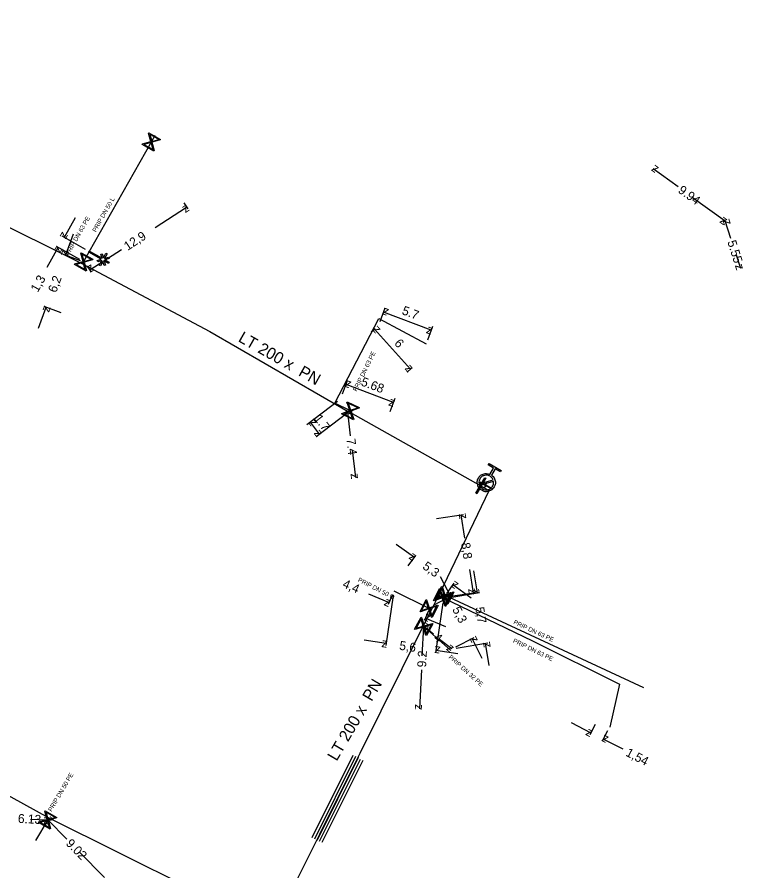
# Model space of a CAD drawing. Extents: x -643842 to -636370, y -1119190 to -1110210.
# Drawn here: x -642675.9 to -642594.8, y -1114353.3 to -1114257.9 of the extents above; entities that cross this region are included whole.
import ezdxf

# ---------------------------------------------------------------- set-up
doc = ezdxf.new("R2010")
doc.units = 0
for name, color, linetype in [('2', 7, 'Continuous'), ('22', 7, 'Continuous'), ('Default', 7, 'Continuous'), ('Level 10', 7, 'Continuous'), ('Level 16', 7, 'Continuous'), ('Level 20', 7, 'Continuous'), ('Level 21', 7, 'Continuous'), ('Level 23', 7, 'Continuous'), ('Level 29', 7, 'Continuous'), ('Level 30', 7, 'Continuous'), ('Level 33', 7, 'Continuous')]:
    doc.layers.add(name, color=color, linetype=linetype)

msp = doc.modelspace()

# ---------------------------------------------------------------- linework, layer by layer
at = {"layer": '2'}
msp.add_lwpolyline([(-642666.094, -1114284.995), (-642665.624, -1114285.26), (-642665.701, -1114285.396), (-642666.167, -1114285.133), (-642666.04, -1114285.584), (-642666.191, -1114285.625), (-642666.316, -1114285.177), (-642666.6, -1114285.679), (-642666.736, -1114285.602), (-642666.448, -1114285.092), (-642666.904, -1114285.219), (-642666.946, -1114285.07), (-642666.499, -1114284.945), (-642667.877, -1114284.165), (-642667.8, -1114284.029), (-642666.418, -1114284.811), (-642666.545, -1114284.357), (-642666.394, -1114284.316), (-642666.267, -1114284.772), (-642665.979, -1114284.263), (-642665.843, -1114284.34), (-642666.126, -1114284.84), (-642665.679, -1114284.717), (-642665.638, -1114284.867), (-642666.094, -1114284.995)], dxfattribs=at)
at = {"layer": 'Default'}
for points in [[(-642622.898, -1114309.059), (-642622.6, -1114309.263), (-642622.504, -1114309.616), (-642622.396, -1114310.015), (-642622.602, -1114310.376), (-642622.807, -1114310.736), (-642623.206, -1114310.845), (-642623.605, -1114310.954), (-642623.967, -1114310.748), (-642624.325, -1114310.544), (-642624.435, -1114310.145), (-642624.545, -1114309.746), (-642624.34, -1114309.387), (-642624.134, -1114309.025), (-642623.737, -1114308.914), (-642623.383, -1114308.815), (-642623.057, -1114308.969)], [(-642622.714, -1114309.578), (-642622.814, -1114309.316), (-642623.069, -1114309.171), (-642623.363, -1114309.004), (-642623.686, -1114309.093), (-642624.01, -1114309.181), (-642624.177, -1114309.475), (-642624.322, -1114309.73), (-642624.275, -1114310.006)], [(-642624.227, -1114310.182), (-642624.124, -1114310.44), (-642623.873, -1114310.583), (-642623.581, -1114310.749), (-642623.257, -1114310.661), (-642622.932, -1114310.573), (-642622.765, -1114310.279), (-642622.622, -1114310.028), (-642622.666, -1114309.753)]]:
    msp.add_open_spline(points, degree=3, dxfattribs=at)
at = {"layer": 'Level 10'}
for points in [[(-642602.031, -1114276.861), (-642604.83, -1114274.84)], [(-642600.463, -1114277.993), (-642596.77, -1114280.66)], [(-642660.483, -1114281.404), (-642656.969, -1114279.109)], [(-642657.277, -1114278.639), (-642656.833, -1114279.318)], [(-642669.434, -1114280.323), (-642670.664, -1114282.499)], [(-642596.145, -1114282.603), (-642596.77, -1114280.66)], [(-642668.274, -1114283.851), (-642670.882, -1114282.376)], [(-642669.64, -1114282.132), (-642670.507, -1114284.477)], [(-642672.536, -1114285.809), (-642671.305, -1114283.633)], [(-642668.915, -1114284.985), (-642671.523, -1114283.51)], [(-642664.256, -1114283.869), (-642667.769, -1114286.164)], [(-642668.819, -1114285.101), (-642670.741, -1114284.391)], [(-642595.555, -1114284.435), (-642595.07, -1114285.94)], [(-642668.077, -1114285.693), (-642667.633, -1114286.373)], [(-642673.524, -1114292.638), (-642672.657, -1114290.293)], [(-642670.969, -1114290.917), (-642672.891, -1114290.206)], [(-642635.349, -1114291.895), (-642634.768, -1114290.369)], [(-642629.619, -1114292.864), (-642634.946, -1114290.836)], [(-642635.898, -1114292.698), (-642636.33, -1114293.09)], [(-642635.96, -1114292.754), (-642631.933, -1114297.202)], [(-642630.022, -1114293.923), (-642629.441, -1114292.396)], [(-642631.871, -1114297.146), (-642632.303, -1114297.537)], [(-642639.536, -1114299.962), (-642638.974, -1114298.47)], [(-642633.838, -1114300.938), (-642639.15, -1114298.938)], [(-642634.224, -1114301.962), (-642633.662, -1114300.47)], [(-642640.085, -1114300.816), (-642643.519, -1114303.419)], [(-642639.06, -1114302.167), (-642642.494, -1114304.771)], [(-642638.643, -1114304.654), (-642638.959, -1114301.976)], [(-642642.096, -1114304.468), (-642643.12, -1114303.117)], [(-642638.459, -1114306.22), (-642638.092, -1114309.325)], [(-642629.026, -1114313.904), (-642626.021, -1114313.445)], [(-642625.87, -1114316.084), (-642626.268, -1114313.483)], [(-642633.534, -1114316.752), (-642631.505, -1114318.214)], [(-642632.198, -1114319.174), (-642631.359, -1114318.011)], [(-642625.336, -1114319.58), (-642624.938, -1114322.182)], [(-642628.633, -1114320.362), (-642627.488, -1114322.584)], [(-642624.892, -1114319.746), (-642624.483, -1114322.213)], [(-642627.898, -1114322.273), (-642627.06, -1114321.11)], [(-642625.178, -1114322.775), (-642627.206, -1114321.313)], [(-642636.634, -1114322.294), (-642634.337, -1114323.283)], [(-642633.988, -1114322.469), (-642634.436, -1114323.512)], [(-642629.304, -1114323.52), (-642627.265, -1114322.469)], [(-642627.758, -1114322.755), (-642624.237, -1114322.172)], [(-642627.696, -1114322.603), (-642624.691, -1114322.144)], [(-642633.864, -1114322.505), (-642634.695, -1114328.072)], [(-642628.325, -1114323.331), (-642629.156, -1114328.898)], [(-642629.946, -1114324.208), (-642630.395, -1114325.251)], [(-642627.999, -1114326.01), (-642630.296, -1114325.021)], [(-642630.635, -1114329.233), (-642630.46, -1114325.953)], [(-642629.377, -1114326.808), (-642630.46, -1114325.953)], [(-642626.876, -1114328.231), (-642624.837, -1114327.18)], [(-642637.13, -1114327.455), (-642634.658, -1114327.824)], [(-642628.683, -1114327.355), (-642627.32, -1114328.43)], [(-642626.827, -1114328.378), (-642623.305, -1114327.795)], [(-642623.914, -1114329.517), (-642625.059, -1114327.295)], [(-642623.143, -1114330.302), (-642623.552, -1114327.836)], [(-642626.646, -1114329.02), (-642629.119, -1114328.651)], [(-642630.719, -1114330.811), (-642630.95, -1114335.14)], [(-642613.999, -1114336.671), (-642611.779, -1114337.82)], [(-642611.31, -1114336.914), (-642611.893, -1114338.042)], [(-642609.942, -1114337.622), (-642610.526, -1114338.75)], [(-642608.191, -1114339.677), (-642610.411, -1114338.528)], [(-642674.399, -1114347.461), (-642672.49, -1114347.56)], [(-642670.351, -1114349.729), (-642672.49, -1114347.56)], [(-642668.966, -1114351.134), (-642666.16, -1114353.979)]]:
    msp.add_lwpolyline(points, dxfattribs=at)
at = {"layer": 'Level 16'}
for points in [[(-642661.182, -1114270.807), (-642659.877, -1114271.547), (-642659.91, -1114271.604), (-642660.035, -1114271.634), (-642660.844, -1114271.859), (-642660.584, -1114272.794), (-642660.617, -1114272.852), (-642661.922, -1114272.112), (-642661.889, -1114272.055), (-642660.952, -1114271.798), (-642661.177, -1114270.989), (-642661.215, -1114270.865), (-642661.182, -1114270.807)], [(-642661.092, -1114270.966), (-642660.868, -1114271.774), (-642660.061, -1114271.55), (-642661.092, -1114270.966)], [(-642660.703, -1114272.695), (-642660.929, -1114271.883), (-642661.739, -1114272.108), (-642660.703, -1114272.695)], [(-642668.198, -1114286.253), (-642669.503, -1114285.513), (-642669.47, -1114285.456), (-642669.345, -1114285.426), (-642668.536, -1114285.201), (-642668.796, -1114284.266), (-642668.763, -1114284.208), (-642667.458, -1114284.948), (-642667.491, -1114285.005), (-642668.428, -1114285.262), (-642668.203, -1114286.071), (-642668.165, -1114286.195), (-642668.198, -1114286.253)], [(-642668.677, -1114284.365), (-642668.451, -1114285.177), (-642667.641, -1114284.952), (-642668.677, -1114284.365)], [(-642668.288, -1114286.094), (-642668.512, -1114285.286), (-642669.319, -1114285.51), (-642668.288, -1114286.094)], [(-642639.012, -1114300.864), (-642637.661, -1114301.516), (-642637.689, -1114301.575), (-642637.812, -1114301.613), (-642638.605, -1114301.891), (-642638.284, -1114302.807), (-642638.313, -1114302.867), (-642639.664, -1114302.215), (-642639.635, -1114302.155), (-642638.717, -1114301.837), (-642638.995, -1114301.044), (-642639.04, -1114300.923), (-642639.012, -1114300.864)], [(-642638.911, -1114301.017), (-642638.634, -1114301.808), (-642637.844, -1114301.531), (-642638.911, -1114301.017)], [(-642638.409, -1114302.716), (-642638.688, -1114301.92), (-642639.482, -1114302.199), (-642638.409, -1114302.716)], [(-642623.541, -1114309.402), (-642624.531, -1114311.14), (-642624.639, -1114311.078), (-642623.65, -1114309.34), (-642623.541, -1114309.402)], [(-642624.182, -1114309.809), (-642622.855, -1114310.508), (-642622.898, -1114310.59), (-642624.226, -1114309.892), (-642624.182, -1114309.809)], [(-642627.116, -1114322.128), (-642627.773, -1114323.477), (-642627.832, -1114323.448), (-642627.87, -1114323.325), (-642628.145, -1114322.532), (-642629.062, -1114322.849), (-642629.122, -1114322.821), (-642628.465, -1114321.472), (-642628.406, -1114321.501), (-642628.091, -1114322.42), (-642627.297, -1114322.145), (-642627.176, -1114322.099), (-642627.116, -1114322.128)], [(-642627.357, -1114322.364), (-642628.013, -1114323.713), (-642628.073, -1114323.684), (-642628.111, -1114323.561), (-642628.386, -1114322.768), (-642629.303, -1114323.085), (-642629.362, -1114323.057), (-642628.706, -1114321.708), (-642628.646, -1114321.737), (-642628.331, -1114322.656), (-642627.538, -1114322.381), (-642627.416, -1114322.335), (-642627.357, -1114322.364)], [(-642629.211, -1114322.961), (-642628.414, -1114322.684), (-642628.69, -1114321.89), (-642629.211, -1114322.961)], [(-642628.971, -1114322.725), (-642628.174, -1114322.448), (-642628.449, -1114321.654), (-642628.971, -1114322.725)], [(-642627.51, -1114322.465), (-642628.303, -1114322.739), (-642628.028, -1114323.53), (-642627.51, -1114322.465)], [(-642627.27, -1114322.229), (-642628.062, -1114322.503), (-642627.788, -1114323.294), (-642627.27, -1114322.229)], [(-642628.864, -1114323.603), (-642629.532, -1114324.946), (-642629.592, -1114324.917), (-642629.628, -1114324.793), (-642629.897, -1114323.997), (-642630.816, -1114324.307), (-642630.875, -1114324.278), (-642630.207, -1114322.935), (-642630.148, -1114322.964), (-642629.841, -1114323.886), (-642629.045, -1114323.618), (-642628.923, -1114323.574), (-642628.864, -1114323.603)], [(-642630.724, -1114324.183), (-642629.925, -1114323.914), (-642630.193, -1114323.117), (-642630.724, -1114324.183)], [(-642629.018, -1114323.702), (-642629.813, -1114323.969), (-642629.546, -1114324.763), (-642629.018, -1114323.702)], [(-642629.442, -1114325.658), (-642630.165, -1114326.972), (-642630.223, -1114326.94), (-642630.255, -1114326.816), (-642630.489, -1114326.009), (-642631.421, -1114326.28), (-642631.479, -1114326.248), (-642630.755, -1114324.934), (-642630.698, -1114324.966), (-642630.429, -1114325.9), (-642629.623, -1114325.665), (-642629.499, -1114325.626), (-642629.442, -1114325.658)], [(-642631.324, -1114326.16), (-642630.514, -1114325.924), (-642630.749, -1114325.117), (-642631.324, -1114326.16)], [(-642629.6, -1114325.751), (-642630.405, -1114325.985), (-642630.171, -1114326.788), (-642629.6, -1114325.751)], [(-642672.77, -1114346.536), (-642671.467, -1114347.28), (-642671.5, -1114347.338), (-642671.625, -1114347.367), (-642672.435, -1114347.589), (-642672.179, -1114348.526), (-642672.211, -1114348.583), (-642673.514, -1114347.839), (-642673.481, -1114347.781), (-642672.543, -1114347.528), (-642672.765, -1114346.718), (-642672.802, -1114346.593), (-642672.77, -1114346.536)], [(-642672.679, -1114346.696), (-642672.458, -1114347.505), (-642671.651, -1114347.283), (-642672.679, -1114346.696)], [(-642672.297, -1114348.426), (-642672.52, -1114347.613), (-642673.331, -1114347.835), (-642672.297, -1114348.426)]]:
    msp.add_lwpolyline(points, dxfattribs=at)
at = {"layer": 'Level 21'}
for points in [[(-642719.71, -1114257.89), (-642718.738, -1114258.449), (-642717.017, -1114259.439), (-642701.279, -1114268.498), (-642679.63, -1114279.978), (-642668.611, -1114285.461), (-642654.353, -1114293.009), (-642638.896, -1114301.94), (-642638.74, -1114302.024), (-642624.09, -1114310.24), (-642623.705, -1114310.464), (-642623.138, -1114310.782)], [(-642745.284, -1114308.074), (-642744.95, -1114308.249), (-642738.532, -1114311.709), (-642719.698, -1114321.18), (-642672.358, -1114347.334), (-642648.716, -1114359.096), (-642647.38, -1114359.76)], [(-642638.916, -1114342.786), (-642637.582, -1114340.111), (-642630.509, -1114325.926), (-642629.577, -1114324.086), (-642628.769, -1114322.468), (-642628.668, -1114322.258), (-642623.138, -1114310.782)], [(-642642.087, -1114349.146), (-642638.916, -1114342.786)], [(-642647.38, -1114359.76), (-642646.849, -1114358.696), (-642642.087, -1114349.146)]]:
    msp.add_lwpolyline(points, dxfattribs=at)
at = {"layer": 'Level 23'}
for points in [[(-642667.838, -1114284.095), (-642660.9, -1114271.829), (-642660.469, -1114271.067)], [(-642668.611, -1114285.461), (-642668.48, -1114285.231), (-642667.838, -1114284.095)], [(-642638.74, -1114302.024), (-642638.662, -1114301.865), (-642640.39, -1114301.03), (-642635.49, -1114291.56), (-642630.2, -1114294.39)], [(-642623.47, -1114309.88), (-642623.54, -1114310.2), (-642623.705, -1114310.464)], [(-642629.577, -1114324.086), (-642629.87, -1114323.94), (-642633.755, -1114322.007)], [(-642628.769, -1114322.468), (-642628.36, -1114322.71), (-642618.322, -1114327.552), (-642608.601, -1114332.397), (-642609.65, -1114337.21)], [(-642628.668, -1114322.258), (-642628.119, -1114322.474), (-642605.885, -1114332.768)], [(-642630.509, -1114325.926), (-642630.46, -1114325.953), (-642627.435, -1114328.643)], [(-642672.358, -1114347.334), (-642672.49, -1114347.559), (-642673.85, -1114349.875)]]:
    msp.add_lwpolyline(points, dxfattribs=at)
at = {"layer": 'Level 29'}
for points in [[(-642642.921, -1114349.537), (-642638.334, -1114340.323)], [(-642637.796, -1114340.591), (-642642.383, -1114349.805)], [(-642642.391, -1114349.814), (-642637.805, -1114340.643)], [(-642637.269, -1114340.911), (-642641.855, -1114350.082)]]:
    msp.add_lwpolyline(points, dxfattribs=at)
at = {"layer": 'Level 30'}
for points in [[(-642642.652, -1114349.671), (-642638.065, -1114340.457)], [(-642642.123, -1114349.948), (-642637.537, -1114340.777)]]:
    msp.add_lwpolyline(points, dxfattribs=at)
at = {"layer": 'Level 33'}
for points in [[(-642623.057, -1114308.969), (-642622.651, -1114308.256), (-642623.25, -1114307.915), (-642623.16, -1114307.755), (-642621.802, -1114308.528), (-642621.893, -1114308.688), (-642622.492, -1114308.347), (-642622.898, -1114309.059)], [(-642624.275, -1114310.006), (-642622.714, -1114309.578)], [(-642622.666, -1114309.753), (-642624.227, -1114310.182)]]:
    msp.add_lwpolyline(points, dxfattribs=at)

# ---------------------------------------------------------------- texts
at = {"layer": '22'}
for s, rotation, p in [('PRIP DN 50 L', 60.50805, (-642667.103, -1114281.959)), ('PRIP DN 63 PE', 60.33567, (-642670.139, -1114284.568)), ('PRIP DN 63 PE', 63.85907, (-642637.962, -1114299.753)), ('PRIP DN 50 O', 332.76398, (-642637.869, -1114320.91)), ('PRIP DN 63 PE', 335.15802, (-642620.487, -1114325.653)), ('PRIP DN 63 PE', 334.05159, (-642620.538, -1114327.715)), ('PRIP DN 32 PE', 318.35472, (-642627.732, -1114329.45)), ('PRIP DN 50 PE', 59.5777, (-642672.052, -1114346.687))]:
    msp.add_text(s, height=0.5, rotation=rotation, dxfattribs=at).set_placement(p)
at = {"layer": 'Level 10'}
for s, rotation, p in [('z', 144.16753, (-642604.132, -1114274.727)), ('9.94', 324.16755, (-642602.121, -1114277.413)), ('z', 33.15294, (-642657.115, -1114279.801)), ('z', 324.16756, (-642597.468, -1114280.773)), ('z', 107.84699, (-642596.141, -1114280.983)), ('z', 240.50805, (-642670.853, -1114281.818)), ('12,9', 33.15294, (-642663.564, -1114284.014)), ('5.55', 287.84701, (-642596.544, -1114282.994)), ('z', 60.50805, (-642671.116, -1114284.314)), ('z', 249.71043, (-642670.802, -1114283.835)), ('z', 213.15294, (-642667.624, -1114285.472)), ('z', 287.84697, (-642595.699, -1114285.617)), ('1,3', 60.50805, (-642673.596, -1114288.698)), ('6,2', 69.71043, (-642671.552, -1114288.748)), ('z', 69.71043, (-642672.361, -1114290.935)), ('z', 159.16121, (-642634.301, -1114290.546)), ('5.7', 339.16121, (-642632.982, -1114291.048)), ('z', 132.15891, (-642635.254, -1114292.789)), ('z', 339.16121, (-642630.264, -1114293.153)), ('6', 312.15891, (-642633.815, -1114294.378)), ('z', 312.15891, (-642632.639, -1114297.167)), ('z', 159.36532, (-642638.506, -1114298.646)), ('5.68', 339.36532, (-642637.561, -1114299.002)), ('z', 339.36532, (-642634.482, -1114301.23)), ('1.7', 307.16996, (-642642.777, -1114302.742)), ('z', 96.73201, (-642638.404, -1114302.414)), ('z', 127.16996, (-642642.42, -1114303.213)), ('z', 307.16996, (-642642.796, -1114304.372)), ('7.4', 276.73203, (-642639.105, -1114305.011)), ('z', 276.73204, (-642638.647, -1114308.887)), ('z', 98.68997, (-642625.698, -1114313.902)), ('8,8', 278.68997, (-642626.289, -1114316.654)), ('z', 324.21728, (-642632.203, -1114318.327)), ('5,3', 324.21728, (-642630.677, -1114319.427)), ('4,4', 336.72017, (-642639.621, -1114321.554)), ('z', 144.21728, (-642626.508, -1114321.2)), ('z', 297.26814, (-642628.161, -1114322.368)), ('z', 278.68997, (-642625.508, -1114321.763)), ('z', 279.40392, (-642625.058, -1114321.801)), ('z', 336.72017, (-642634.994, -1114323.544)), ('5,3', 297.26814, (-642627.299, -1114324.041)), ('5,7', 279.40392, (-642624.718, -1114323.855)), ('z', 156.72017, (-642629.639, -1114324.76)), ('z', 86.94698, (-642629.987, -1114326.479)), ('z', 141.73171, (-642629.758, -1114325.87)), ('4', 321.73173, (-642629.451, -1114327.386)), ('z', 117.26814, (-642624.386, -1114327.51)), ('z', 351.51169, (-642635.226, -1114328.245)), ('5,6', 351.51169, (-642633.239, -1114328.542)), ('z', 171.51169, (-642628.551, -1114328.23)), ('z', 321.73175, (-642628.022, -1114328.513)), ('z', 99.40392, (-642622.977, -1114328.248)), ('9.2', 86.94698, (-642630.204, -1114330.538)), ('z', 266.94696, (-642631.423, -1114334.614)), ('z', 332.63923, (-642612.452, -1114338.034)), ('z', 152.63923, (-642609.737, -1114338.313)), ('1,54', 332.63923, (-642607.976, -1114340.351)), ('6.13', 357.01619, (-642675.842, -1114347.886)), ('z', 357.01621, (-642673.015, -1114348.033)), ('z', 134.60005, (-642671.783, -1114347.565)), ('9.02', 314.60001, (-642670.531, -1114350.259))]:
    msp.add_text(s, height=1, rotation=rotation, dxfattribs=at).set_placement(p)
at = {"layer": 'Level 20'}
for rotation, p in [(330.46275, (-642651.288, -1114294.064)), (59.62611, (-642640.196, -1114341.072))]:
    msp.add_text('LT 200 x  PN ', height=1.3, rotation=rotation, dxfattribs=at).set_placement(p)

doc.saveas('drawing.dxf')
